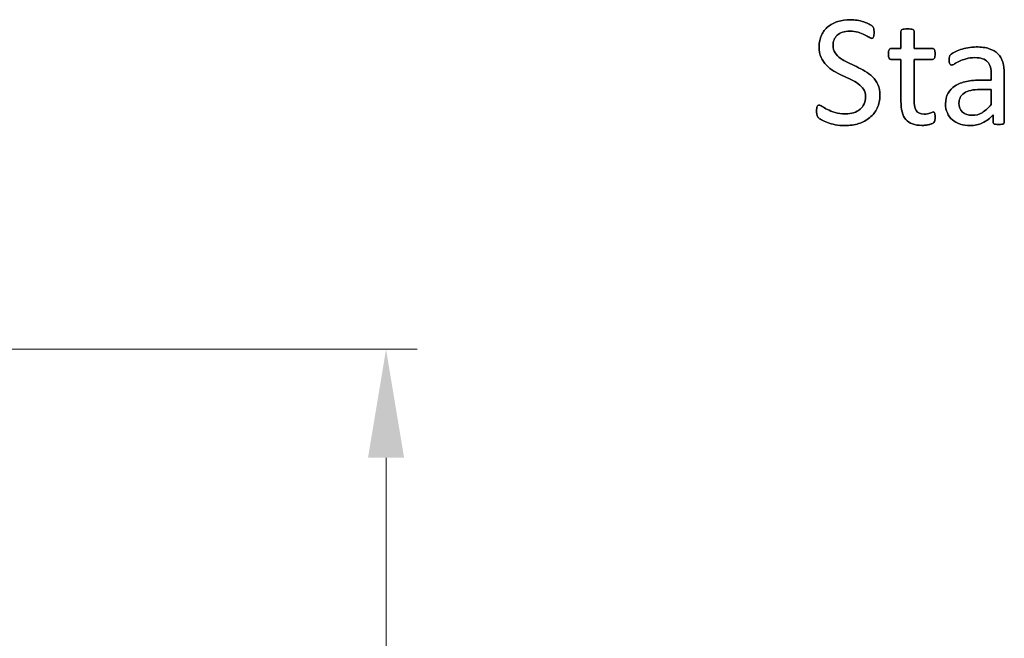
# Model space of a CAD drawing. Header units: inches. Extents: x 0 to 17820, y -10 to 12600.
# Tile 283 of 339: x 9708 to 10661, y 10869 to 11467. Entities that reach past the tile are written whole.
import ezdxf

# ---------------------------------------------------------------- set-up
doc = ezdxf.new("R2010")
doc.units = ezdxf.units.IN
doc.layers.add('1', color=7, linetype='Continuous', true_color=0xffffff)
doc.layers.add('254', color=7, linetype='Continuous', true_color=0xffffff)
doc.styles.add('latin_extended', font='simplex.shx')
doc.dimstyles.get("Standard").update_dxf_attribs({"dimtxt": 0.18, "dimasz": 0.18, "dimexe": 0.18, "dimexo": 0.0625, "dimgap": 0.09, "dimtad": 0, "dimtih": 1, "dimtoh": 1, "dimdec": 4, "dimzin": 0, "dimdsep": 46, "dimtxsty": 'Standard', "dimcen": 0.09, "dimadec": 0, "dimazin": 0, "dimtfac": 1, "dimtdec": 4, "dimtofl": 0, "dimtmove": 0, "dimatfit": 3, "dimfxl": 1, "dimtolj": 1, "dimtzin": 0, "dimarcsym": 0})

# ---------------------------------------------------------------- blocks, each defined once
blk = doc.blocks.new('_U10')
at = {"layer": '254', "color": 3, "linetype": 'Continuous', "lineweight": 13, "transparency": 16777216}
for p, q in [((9387.37, 11148.4), (10092.85, 11148.4)), ((10062.85, 11043.4), (10062.85, 7677.9)), ((9033.32, 7572.9), (10092.85, 7572.9))]:
    blk.add_line(p, q, dxfattribs=at)
at = {"layer": '254', "color": 3, "transparency": 16777216}
for points in [[(10080.35, 11043.4), (10045.35, 11043.4), (10062.85, 11148.4)], [(10045.35, 7677.9), (10080.35, 7677.9), (10062.85, 7572.9)]]:
    blk.add_solid(points, dxfattribs=at)
at = {"layer": 'Defpoints', "color": 0, "transparency": 16777216}
for p in [(9357.37, 11148.4), (9003.32, 7572.9), (10062.85, 7572.9)]:
    blk.add_point(p, dxfattribs=at)
at = {"layer": '254', "color": 2, "lineweight": 13, "transparency": 16777216, "insert": (9905.35, 9175.65), "char_height": 105, "attachment_point": 1, "rotation": 90, "style": 'latin_extended'}
blk.add_mtext('\\A1;3575', dxfattribs=at)

msp = doc.modelspace()

# ---------------------------------------------------------------- linework, layer by layer
at = {"layer": '1', "color": 2, "linetype": 'Continuous', "lineweight": 25}
for points, knots in [([(10538.206, 11381.833), (10539.92, 11385.462), (10540.785, 11389.617), (10540.785, 11398.244), (10540.122, 11401.648), (10537.536, 11407.452), (10535.794, 11409.958), (10531.524, 11414.228), (10529.1, 11416.074), (10523.676, 11419.19), (10520.906, 11420.633), (10518.079, 11421.931), (10515.28, 11423.258), (10512.511, 11424.557), (10509.77, 11425.826), (10507.058, 11427.124), (10504.634, 11428.509), (10500.397, 11431.601), (10498.662, 11433.356), (10496.136, 11437.375), (10495.459, 11439.761), (10495.459, 11444.435), (10495.805, 11446.224), (10497.143, 11449.596), (10498.142, 11451.071), (10499.47, 11452.283), (10500.797, 11453.524), (10502.499, 11454.505), (10506.596, 11456.005), (10509.02, 11456.38), (10514.761, 11456.38), (10517.444, 11456.005), (10522.202, 11454.496), (10524.253, 11453.697), (10527.75, 11451.92), (10529.216, 11451.1), (10531.639, 11449.658), (10532.534, 11449.282), (10533.457, 11449.282), (10533.774, 11449.398), (10534.063, 11449.629), (10534.323, 11449.859), (10534.553, 11450.235), (10534.698, 11450.725), (10534.871, 11451.216), (10534.986, 11451.793), (10535.044, 11452.514), (10535.13, 11453.235), (10535.159, 11454.072), (10535.159, 11455.947), (10535.13, 11456.755), (10535.102, 11457.361), (10535.044, 11457.996), (10534.957, 11458.515), (10534.871, 11458.948), (10534.755, 11459.381), (10534.64, 11459.756), (10534.467, 11460.015), (10534.323, 11460.304), (10534.005, 11460.679), (10533.024, 11461.66), (10532.014, 11462.295), (10528.934, 11463.922), (10527.167, 11464.603), (10525.205, 11465.266), (10523.215, 11465.901), (10521.137, 11466.42), (10516.664, 11467.166), (10514.444, 11467.372), (10507.923, 11467.372), (10503.913, 11466.795), (10496.469, 11464.487), (10493.267, 11462.814), (10487.914, 11458.382), (10485.794, 11455.659), (10482.741, 11449.149), (10482.014, 11445.445), (10482.014, 11437.251), (10482.649, 11433.76), (10483.976, 11430.875), (10485.275, 11427.961), (10486.977, 11425.451), (10491.189, 11421.123), (10493.584, 11419.277), (10498.88, 11416.053), (10501.662, 11414.632), (10507.294, 11412.019), (10510.058, 11410.737), (10512.741, 11409.467), (10515.425, 11408.226), (10517.819, 11406.842), (10519.926, 11405.312), (10522.032, 11403.812), (10523.734, 11402.052), (10526.294, 11398.037), (10526.936, 11395.647), (10526.936, 11390.194), (10526.475, 11387.886), (10524.618, 11383.765), (10523.301, 11382.029), (10519.865, 11379.234), (10517.819, 11378.134), (10513.064, 11376.587), (10510.433, 11376.201), (10503.74, 11376.201), (10500.393, 11376.663), (10494.623, 11378.452), (10492.141, 11379.404), (10490.093, 11380.442), (10488.044, 11381.452), (10486.342, 11382.404), (10485.044, 11383.299), (10483.745, 11384.164), (10482.736, 11384.597), (10481.582, 11384.597), (10481.235, 11384.51), (10480.918, 11384.337), (10480.63, 11384.135), (10480.37, 11383.818), (10479.966, 11382.895), (10479.793, 11382.289), (10479.706, 11381.568), (10479.591, 11380.817), (10479.533, 11379.865), (10479.533, 11377.153), (10479.677, 11375.884), (10480.254, 11373.98), (10480.687, 11373.201), (10481.869, 11371.959), (10482.909, 11371.239), (10484.438, 11370.373), (10485.938, 11369.479), (10487.814, 11368.642), (10492.292, 11367.014), (10494.825, 11366.305), (10500.513, 11365.202), (10503.595, 11364.891), (10511.703, 11364.891), (10516.146, 11365.526), (10524.389, 11368.12), (10528.004, 11370.027), (10534.104, 11375.091), (10536.486, 11378.192), (10538.206, 11381.833)], [0, 0, 0, 0, 0.0277336, 0.0277336, 0.0511873, 0.0511873, 0.0744475, 0.0744475, 0.0977076, 0.0977076, 0.1209677, 0.1209677, 0.1209677, 0.1427042, 0.1427042, 0.1427042, 0.1626695, 0.1626695, 0.1823303, 0.1823303, 0.2017901, 0.2017901, 0.2151688, 0.2151688, 0.228747, 0.228747, 0.228747, 0.2430909, 0.2430909, 0.2574349, 0.2574349, 0.2728247, 0.2728247, 0.2883852, 0.2883852, 0.3037433, 0.3037433, 0.3191015, 0.3191015, 0.3296096, 0.3296096, 0.3296096, 0.3328236, 0.3328236, 0.3328236, 0.3374015, 0.3374015, 0.3374015, 0.3436287, 0.3436287, 0.3500505, 0.3500505, 0.3500505, 0.3540758, 0.3540758, 0.3540758, 0.3569515, 0.3569515, 0.3569515, 0.3607187, 0.3607187, 0.3644859, 0.3644859, 0.3683087, 0.3683087, 0.3683087, 0.3839634, 0.3839634, 0.3994228, 0.3994228, 0.4299349, 0.4299349, 0.4604469, 0.4604469, 0.4907984, 0.4907984, 0.5210474, 0.5210474, 0.5504562, 0.5504562, 0.5504562, 0.5732602, 0.5732602, 0.5960641, 0.5960641, 0.6187587, 0.6187587, 0.6417354, 0.6417354, 0.6417354, 0.662354, 0.662354, 0.662354, 0.6805865, 0.6805865, 0.6991267, 0.6991267, 0.7163427, 0.7163427, 0.7337604, 0.7337604, 0.7515003, 0.7515003, 0.7689845, 0.7689845, 0.7920637, 0.7920637, 0.8151429, 0.8151429, 0.8151429, 0.8295323, 0.8295323, 0.8295323, 0.8378001, 0.8378001, 0.8427608, 0.8427608, 0.8427608, 0.845868, 0.845868, 0.8489752, 0.8489752, 0.8489752, 0.856008, 0.856008, 0.8659259, 0.8659259, 0.8758438, 0.8758438, 0.8862453, 0.8862453, 0.8862453, 0.9015875, 0.9015875, 0.9171701, 0.9171701, 0.9329362, 0.9329362, 0.955362, 0.955362, 0.9777434, 0.9777434, 1, 1, 1, 1]), ([(10593.93, 11369.825), (10594.132, 11370.69), (10594.248, 11371.873), (10594.248, 11374.297), (10594.19, 11375.047), (10594.103, 11375.682), (10593.988, 11376.288), (10593.872, 11376.778), (10593.757, 11377.124), (10593.613, 11377.499), (10593.44, 11377.73), (10593.209, 11377.874), (10592.978, 11377.99), (10592.718, 11378.048), (10592.055, 11378.048), (10591.593, 11377.932), (10591.103, 11377.701), (10590.583, 11377.471), (10589.949, 11377.24), (10589.256, 11376.98), (10588.535, 11376.72), (10587.698, 11376.49), (10585.852, 11376.028), (10584.813, 11375.913), (10579.995, 11375.913), (10577.456, 11377.124), (10574.616, 11381.993), (10573.936, 11385.607), (10573.936, 11403.235), (10573.936, 11416.103), (10573.936, 11428.971), (10579.86, 11428.971), (10585.784, 11428.971), (10592.488, 11428.971), (10593.093, 11429.404), (10594.017, 11431.019), (10594.248, 11432.375), (10594.248, 11435.203), (10594.19, 11436.011), (10594.103, 11436.674), (10593.988, 11437.338), (10593.815, 11437.886), (10593.584, 11438.319), (10593.353, 11438.78), (10593.093, 11439.069), (10592.776, 11439.242), (10592.488, 11439.444), (10592.112, 11439.531), (10585.784, 11439.531), (10579.86, 11439.531), (10573.936, 11439.531), (10573.936, 11445.012), (10573.936, 11450.494), (10573.936, 11456.351), (10573.821, 11456.668), (10573.417, 11457.303), (10573.099, 11457.563), (10572.176, 11458.025), (10571.512, 11458.198), (10570.705, 11458.284), (10569.897, 11458.4), (10568.829, 11458.457), (10566.319, 11458.457), (10565.28, 11458.4), (10564.473, 11458.284), (10563.665, 11458.198), (10563.001, 11458.025), (10562.02, 11457.563), (10561.703, 11457.303), (10561.501, 11456.986), (10561.328, 11456.668), (10561.241, 11456.351), (10561.241, 11450.494), (10561.241, 11445.012), (10561.241, 11439.531), (10558.039, 11439.531), (10554.836, 11439.531), (10551.201, 11439.531), (10550.855, 11439.444), (10550.508, 11439.242), (10550.162, 11439.069), (10549.902, 11438.78), (10549.7, 11438.319), (10549.499, 11437.886), (10549.325, 11437.338), (10549.21, 11436.674), (10549.066, 11436.011), (10549.008, 11435.203), (10549.008, 11432.375), (10549.239, 11431.019), (10550.162, 11429.404), (10550.768, 11428.971), (10554.778, 11428.971), (10558.01, 11428.971), (10561.241, 11428.971), (10561.241, 11415.487), (10561.241, 11402.004), (10561.241, 11384.51), (10561.616, 11381.048), (10562.366, 11378.105), (10563.088, 11375.134), (10564.299, 11372.71), (10567.574, 11368.861), (10569.666, 11367.43), (10574.801, 11365.526), (10577.889, 11365.064), (10582.649, 11365.064), (10583.832, 11365.122), (10585.015, 11365.295), (10586.198, 11365.439), (10587.323, 11365.641), (10589.4, 11366.103), (10590.353, 11366.392), (10591.16, 11366.738), (10591.997, 11367.113), (10592.603, 11367.488), (10593.007, 11367.892), (10593.44, 11368.296), (10593.728, 11368.959), (10593.93, 11369.825)], [0, 0, 0, 0, 0.0169336, 0.0169336, 0.0273543, 0.0273543, 0.0273543, 0.0342551, 0.0342551, 0.0342551, 0.0386532, 0.0386532, 0.0386532, 0.0421312, 0.0421312, 0.0486524, 0.0486524, 0.0486524, 0.0578371, 0.0578371, 0.0578371, 0.0698121, 0.0698121, 0.0817871, 0.0817871, 0.1185882, 0.1185882, 0.1557168, 0.1557168, 0.2560764, 0.2560764, 0.2560764, 0.3153147, 0.3153147, 0.3231042, 0.3231042, 0.3308936, 0.3308936, 0.3350317, 0.3350317, 0.3350317, 0.3406368, 0.3406368, 0.3406368, 0.3446716, 0.3446716, 0.3446716, 0.3483066, 0.3483066, 0.4016209, 0.4016209, 0.4016209, 0.454298, 0.454298, 0.4579023, 0.4579023, 0.4615065, 0.4615065, 0.4651107, 0.4651107, 0.4651107, 0.4751388, 0.4751388, 0.484939, 0.484939, 0.484939, 0.4914006, 0.4914006, 0.4978622, 0.4978622, 0.4978622, 0.5012317, 0.5012317, 0.550479, 0.550479, 0.550479, 0.5810003, 0.5810003, 0.5851248, 0.5851248, 0.5851248, 0.5891096, 0.5891096, 0.5891096, 0.5945805, 0.5945805, 0.5945805, 0.6024171, 0.6024171, 0.6171684, 0.6171684, 0.6319196, 0.6319196, 0.69311, 0.69311, 0.69311, 0.82944, 0.82944, 0.8699889, 0.8699889, 0.8699889, 0.8978939, 0.8978939, 0.9255581, 0.9255581, 0.9532222, 0.9532222, 0.9623692, 0.9623692, 0.9623692, 0.9738223, 0.9738223, 0.9852753, 0.9852753, 0.9852753, 0.9926659, 0.9926659, 0.9926659, 1, 1, 1, 1]), ([(10660.63, 11366.831), (10661.039, 11367.142), (10661.241, 11367.603), (10661.241, 11383.779), (10661.241, 11399.35), (10661.241, 11419.219), (10660.751, 11422.97), (10658.789, 11429.432), (10657.231, 11432.145), (10655.096, 11434.337), (10652.932, 11436.501), (10650.104, 11438.175), (10643.122, 11440.425), (10638.91, 11440.973), (10631.264, 11440.973), (10628.61, 11440.742), (10623.389, 11439.756), (10620.964, 11439.156), (10616.579, 11437.655), (10614.617, 11436.847), (10611.235, 11435.07), (10610.029, 11434.28), (10609.337, 11433.587), (10608.645, 11432.924), (10608.212, 11432.231), (10607.866, 11430.731), (10607.779, 11429.721), (10607.779, 11427.673), (10607.808, 11426.98), (10608.034, 11425.681), (10608.183, 11425.162), (10608.645, 11424.355), (10608.933, 11424.037), (10609.222, 11423.835), (10609.539, 11423.633), (10609.885, 11423.518), (10610.924, 11423.518), (10611.847, 11423.893), (10614.386, 11425.393), (10615.944, 11426.201), (10619.695, 11427.99), (10621.859, 11428.827), (10626.855, 11430.279), (10629.649, 11430.673), (10635.707, 11430.673), (10638.16, 11430.327), (10642.167, 11428.933), (10643.786, 11427.932), (10646.297, 11425.192), (10647.219, 11423.489), (10647.767, 11421.441), (10648.344, 11419.392), (10648.633, 11417.026), (10648.633, 11412.573), (10648.633, 11410.775), (10648.633, 11408.977), (10645.45, 11408.977), (10642.266, 11408.977), (10633.688, 11408.977), (10628.841, 11408.515), (10620.243, 11406.611), (10616.579, 11405.197), (10610.635, 11401.389), (10608.356, 11398.994), (10605.17, 11393.259), (10604.374, 11389.877), (10604.374, 11382.635), (10604.951, 11379.663), (10607.27, 11374.446), (10608.875, 11372.22), (10613.03, 11368.642), (10615.54, 11367.257), (10618.512, 11366.334), (10621.455, 11365.382), (10624.744, 11364.891), (10632.534, 11364.891), (10636.486, 11365.786), (10643.895, 11369.404), (10647.277, 11371.902), (10650.306, 11375.134), (10650.306, 11372.825), (10650.306, 11370.517), (10650.306, 11367.603), (10650.479, 11367.142), (10650.855, 11366.824), (10651.201, 11366.507), (10651.778, 11366.276), (10653.366, 11365.993), (10654.432, 11365.901), (10657.173, 11365.901), (10658.212, 11365.988), (10659.654, 11366.276), (10660.202, 11366.507), (10660.63, 11366.831)], [0, 0, 0, 0, 0.0062907, 0.0062907, 0.1679526, 0.1679526, 0.2125868, 0.2125868, 0.257221, 0.257221, 0.257221, 0.2941122, 0.2941122, 0.3310034, 0.3310034, 0.3506219, 0.3506219, 0.3704508, 0.3704508, 0.3902798, 0.3902798, 0.4098458, 0.4098458, 0.4098458, 0.4185611, 0.4185611, 0.4272765, 0.4272765, 0.4326245, 0.4326245, 0.437747, 0.437747, 0.4428695, 0.4428695, 0.4428695, 0.4468565, 0.4468565, 0.4524383, 0.4524383, 0.4580201, 0.4580201, 0.463602, 0.463602, 0.4692612, 0.4692612, 0.474606, 0.474606, 0.48002, 0.48002, 0.4853165, 0.4853165, 0.4853165, 0.5053782, 0.5053782, 0.5189706, 0.5189706, 0.5189706, 0.5457097, 0.5457097, 0.5910288, 0.5910288, 0.6363479, 0.6363479, 0.681667, 0.681667, 0.7273363, 0.7273363, 0.766578, 0.766578, 0.8061842, 0.8061842, 0.8457904, 0.8457904, 0.8457904, 0.877393, 0.877393, 0.9135102, 0.9135102, 0.9492912, 0.9492912, 0.9492912, 0.9709919, 0.9709919, 0.9766884, 0.9766884, 0.9766884, 0.9826091, 0.9826091, 0.988325, 0.988325, 0.9941625, 0.9941625, 1, 1, 1, 1]), ([(10637.785, 11399.831), (10641.401, 11399.831), (10645.017, 11399.831), (10648.633, 11399.831), (10648.633, 11394.935), (10648.633, 11390.04), (10648.633, 11385.145), (10645.488, 11381.654), (10642.516, 11379.057), (10636.816, 11375.66), (10633.717, 11374.816), (10626.273, 11374.816), (10623.099, 11375.884), (10618.541, 11380.154), (10617.387, 11383.01), (10617.387, 11388.694), (10617.79, 11390.569), (10618.569, 11392.185), (10619.377, 11393.772), (10620.618, 11395.157), (10624.003, 11397.451), (10626.129, 11398.359), (10628.696, 11398.936), (10631.264, 11399.542), (10634.294, 11399.831), (10637.785, 11399.831)], [0, 0, 0, 0, 0.0969812, 0.0969812, 0.0969812, 0.228267, 0.228267, 0.228267, 0.334882, 0.334882, 0.4410263, 0.4410263, 0.5730145, 0.5730145, 0.7050027, 0.7050027, 0.7827055, 0.7827055, 0.7827055, 0.8432978, 0.8432978, 0.9031884, 0.9031884, 0.9031884, 1, 1, 1, 1])]:
    msp.add_open_spline(points, degree=3, knots=knots, dxfattribs=at)
at = {"layer": '254', "color": 2, "linetype": 'Continuous', "lineweight": 25}
for points, knots in [([(10525.205, 11465.266), (10523.215, 11465.901), (10521.137, 11466.42), (10516.664, 11467.166), (10514.444, 11467.372), (10507.923, 11467.372), (10503.913, 11466.795), (10496.469, 11464.487), (10493.267, 11462.814), (10487.914, 11458.382), (10485.794, 11455.659), (10482.741, 11449.149), (10482.014, 11445.445), (10482.014, 11437.251), (10482.649, 11433.76), (10483.976, 11430.875)], [0, 0, 0, 0, 0.085945, 0.085945, 0.1708182, 0.1708182, 0.338331, 0.338331, 0.5058438, 0.5058438, 0.6724752, 0.6724752, 0.8385441, 0.8385441, 1, 1, 1, 1]), ([(10534.467, 11460.015), (10534.323, 11460.304), (10534.005, 11460.679), (10533.024, 11461.66), (10532.014, 11462.295), (10528.934, 11463.922), (10527.167, 11464.603), (10525.205, 11465.266)], [0, 0, 0, 0, 0.3316991, 0.3316991, 0.6633981, 0.6633981, 1, 1, 1, 1]), ([(10499.47, 11452.283), (10500.797, 11453.524), (10502.499, 11454.505), (10506.596, 11456.005), (10509.02, 11456.38), (10514.761, 11456.38), (10517.444, 11456.005), (10522.202, 11454.496), (10524.253, 11453.697), (10527.75, 11451.92), (10529.216, 11451.1), (10531.639, 11449.658), (10532.534, 11449.282), (10533.457, 11449.282), (10533.774, 11449.398), (10534.063, 11449.629)], [0, 0, 0, 0, 0.1422127, 0.1422127, 0.2844254, 0.2844254, 0.4370078, 0.4370078, 0.5912819, 0.5912819, 0.7435494, 0.7435494, 0.8958169, 0.8958169, 1, 1, 1, 1]), ([(10535.044, 11452.514), (10535.13, 11453.235), (10535.159, 11454.072), (10535.159, 11455.947), (10535.13, 11456.755), (10535.102, 11457.361)], [0, 0, 0, 0, 0.4923077, 0.4923077, 1, 1, 1, 1]), ([(10561.501, 11456.986), (10561.328, 11456.668), (10561.241, 11456.351), (10561.241, 11450.494), (10561.241, 11445.012), (10561.241, 11439.531)], [0, 0, 0, 0, 0.0640394, 0.0640394, 1, 1, 1, 1]), ([(10564.473, 11458.284), (10563.665, 11458.198), (10563.001, 11458.025), (10562.02, 11457.563), (10561.703, 11457.303), (10561.501, 11456.986)], [0, 0, 0, 0, 0.5, 0.5, 1, 1, 1, 1]), ([(10570.705, 11458.284), (10569.897, 11458.4), (10568.829, 11458.457), (10566.319, 11458.457), (10565.28, 11458.4), (10564.473, 11458.284)], [0, 0, 0, 0, 0.5057471, 0.5057471, 1, 1, 1, 1]), ([(10573.936, 11439.531), (10573.936, 11445.012), (10573.936, 11450.494), (10573.936, 11456.351), (10573.821, 11456.668), (10573.417, 11457.303), (10573.099, 11457.563), (10572.176, 11458.025), (10571.512, 11458.198), (10570.705, 11458.284)], [0, 0, 0, 0, 0.8296943, 0.8296943, 0.8864629, 0.8864629, 0.9432314, 0.9432314, 1, 1, 1, 1]), ([(10509.77, 11425.826), (10507.058, 11427.124), (10504.634, 11428.509), (10500.397, 11431.601), (10498.662, 11433.356), (10496.136, 11437.375), (10495.459, 11439.761), (10495.459, 11444.435), (10495.805, 11446.224), (10497.143, 11449.596), (10498.142, 11451.071), (10499.47, 11452.283)], [0, 0, 0, 0, 0.2320386, 0.2320386, 0.4605387, 0.4605387, 0.6867038, 0.6867038, 0.8421923, 0.8421923, 1, 1, 1, 1]), ([(10549.21, 11436.674), (10549.066, 11436.011), (10549.008, 11435.203), (10549.008, 11432.375), (10549.239, 11431.019), (10550.162, 11429.404), (10550.768, 11428.971), (10554.778, 11428.971), (10558.01, 11428.971), (10561.241, 11428.971)], [0, 0, 0, 0, 0.0795356, 0.0795356, 0.2292497, 0.2292497, 0.3789638, 0.3789638, 1, 1, 1, 1]), ([(10561.241, 11439.531), (10558.039, 11439.531), (10554.836, 11439.531), (10551.201, 11439.531), (10550.855, 11439.444), (10550.508, 11439.242)], [0, 0, 0, 0, 0.8809524, 0.8809524, 1, 1, 1, 1]), ([(10592.776, 11439.242), (10592.488, 11439.444), (10592.112, 11439.531), (10585.784, 11439.531), (10579.86, 11439.531), (10573.936, 11439.531)], [0, 0, 0, 0, 0.0638298, 0.0638298, 1, 1, 1, 1]), ([(10573.936, 11428.971), (10579.86, 11428.971), (10585.784, 11428.971), (10592.488, 11428.971), (10593.093, 11429.404), (10594.017, 11431.019), (10594.248, 11432.375), (10594.248, 11435.203), (10594.19, 11436.011), (10594.103, 11436.674)], [0, 0, 0, 0, 0.7502759, 0.7502759, 0.8489324, 0.8489324, 0.9475888, 0.9475888, 1, 1, 1, 1]), ([(10655.096, 11434.337), (10652.932, 11436.501), (10650.104, 11438.175), (10643.122, 11440.425), (10638.91, 11440.973), (10631.264, 11440.973), (10628.61, 11440.742), (10623.389, 11439.756), (10620.964, 11439.156), (10616.579, 11437.655), (10614.617, 11436.847), (10611.235, 11435.07), (10610.029, 11434.28), (10609.337, 11433.587)], [0, 0, 0, 0, 0.2417117, 0.2417117, 0.4834233, 0.4834233, 0.6119636, 0.6119636, 0.7418832, 0.7418832, 0.8718028, 0.8718028, 1, 1, 1, 1]), ([(10483.976, 11430.875), (10485.275, 11427.961), (10486.977, 11425.451), (10491.189, 11421.123), (10493.584, 11419.277), (10498.88, 11416.053), (10501.662, 11414.632), (10507.294, 11412.019), (10510.058, 11410.737), (10512.741, 11409.467)], [0, 0, 0, 0, 0.2498265, 0.2498265, 0.499653, 0.499653, 0.7482814, 0.7482814, 1, 1, 1, 1]), ([(10561.241, 11428.971), (10561.241, 11415.487), (10561.241, 11402.004), (10561.241, 11384.51), (10561.616, 11381.048), (10562.366, 11378.105)], [0, 0, 0, 0, 0.7707532, 0.7707532, 1, 1, 1, 1]), ([(10589.256, 11376.98), (10588.535, 11376.72), (10587.698, 11376.49), (10585.852, 11376.028), (10584.813, 11375.913), (10579.995, 11375.913), (10577.456, 11377.124), (10574.616, 11381.993), (10573.936, 11385.607), (10573.936, 11403.235), (10573.936, 11416.103), (10573.936, 11428.971)], [0, 0, 0, 0, 0.0604067, 0.0604067, 0.1208135, 0.1208135, 0.3064536, 0.3064536, 0.4937452, 0.4937452, 1, 1, 1, 1]), ([(10609.337, 11433.587), (10608.645, 11432.924), (10608.212, 11432.231), (10607.866, 11430.731), (10607.779, 11429.721), (10607.779, 11427.673), (10607.808, 11426.98), (10608.034, 11425.681), (10608.183, 11425.162), (10608.645, 11424.355), (10608.933, 11424.037), (10609.222, 11423.835)], [0, 0, 0, 0, 0.2639114, 0.2639114, 0.5278228, 0.5278228, 0.6897684, 0.6897684, 0.8448842, 0.8448842, 1, 1, 1, 1]), ([(10609.222, 11423.835), (10609.539, 11423.633), (10609.885, 11423.518), (10610.924, 11423.518), (10611.847, 11423.893), (10614.386, 11425.393), (10615.944, 11426.201), (10619.695, 11427.99), (10621.859, 11428.827), (10626.855, 11430.279), (10629.649, 11430.673), (10635.707, 11430.673), (10638.16, 11430.327), (10642.167, 11428.933), (10643.786, 11427.932), (10646.297, 11425.192), (10647.219, 11423.489), (10647.767, 11421.441)], [0, 0, 0, 0, 0.0939292, 0.0939292, 0.2254301, 0.2254301, 0.3569311, 0.3569311, 0.488432, 0.488432, 0.6217564, 0.6217564, 0.747674, 0.747674, 0.8752207, 0.8752207, 1, 1, 1, 1]), ([(10660.635, 11366.824), (10661.039, 11367.142), (10661.241, 11367.603), (10661.241, 11383.779), (10661.241, 11399.35), (10661.241, 11419.219), (10660.751, 11422.97), (10658.789, 11429.432), (10657.231, 11432.145), (10655.096, 11434.337)], [0, 0, 0, 0, 0.0244565, 0.0244565, 0.6529503, 0.6529503, 0.8264752, 0.8264752, 1, 1, 1, 1]), ([(10538.218, 11381.827), (10539.92, 11385.462), (10540.785, 11389.617), (10540.785, 11398.244), (10540.122, 11401.648), (10537.536, 11407.452), (10535.794, 11409.958), (10531.524, 11414.228), (10529.1, 11416.074), (10523.676, 11419.19), (10520.906, 11420.633), (10518.079, 11421.931)], [0, 0, 0, 0, 0.2292645, 0.2292645, 0.4231486, 0.4231486, 0.6154324, 0.6154324, 0.8077162, 0.8077162, 1, 1, 1, 1]), ([(10647.767, 11421.441), (10648.344, 11419.392), (10648.633, 11417.026), (10648.633, 11412.573), (10648.633, 11410.775), (10648.633, 11408.977)], [0, 0, 0, 0, 0.5961123, 0.5961123, 1, 1, 1, 1]), ([(10648.633, 11408.977), (10645.45, 11408.977), (10642.266, 11408.977), (10633.688, 11408.977), (10628.841, 11408.515), (10620.243, 11406.611), (10616.579, 11405.197), (10610.635, 11401.389), (10608.356, 11398.994), (10605.17, 11393.259), (10604.374, 11389.877), (10604.374, 11382.635), (10604.951, 11379.663), (10607.27, 11374.446), (10608.875, 11372.22), (10613.03, 11368.642), (10615.54, 11367.257), (10618.512, 11366.334)], [0, 0, 0, 0, 0.0818159, 0.0818159, 0.2204828, 0.2204828, 0.3591497, 0.3591497, 0.4978166, 0.4978166, 0.6375551, 0.6375551, 0.7576267, 0.7576267, 0.8788133, 0.8788133, 1, 1, 1, 1]), ([(10519.926, 11405.312), (10522.032, 11403.812), (10523.734, 11402.052), (10526.294, 11398.037), (10526.936, 11395.647), (10526.936, 11390.194), (10526.475, 11387.886), (10524.618, 11383.765), (10523.301, 11382.029), (10519.865, 11379.234), (10517.819, 11378.134), (10513.064, 11376.587), (10510.433, 11376.201), (10503.74, 11376.201), (10500.393, 11376.663), (10494.623, 11378.452), (10492.141, 11379.404), (10490.093, 11380.442)], [0, 0, 0, 0, 0.1193312, 0.1193312, 0.2406766, 0.2406766, 0.3533546, 0.3533546, 0.4673531, 0.4673531, 0.5834604, 0.5834604, 0.6978944, 0.6978944, 0.8489472, 0.8489472, 1, 1, 1, 1]), ([(10618.569, 11392.185), (10619.377, 11393.772), (10620.618, 11395.157), (10624.003, 11397.451), (10626.129, 11398.359), (10628.696, 11398.936)], [0, 0, 0, 0, 0.502912, 0.502912, 1, 1, 1, 1]), ([(10648.633, 11385.145), (10645.488, 11381.654), (10642.516, 11379.057), (10636.816, 11375.66), (10633.717, 11374.816), (10626.273, 11374.816), (10623.099, 11375.884), (10618.541, 11380.154), (10617.387, 11383.01), (10617.387, 11388.694), (10617.79, 11390.569), (10618.569, 11392.185)], [0, 0, 0, 0, 0.1922936, 0.1922936, 0.3837384, 0.3837384, 0.6217958, 0.6217958, 0.8598533, 0.8598533, 1, 1, 1, 1]), ([(10479.706, 11381.568), (10479.591, 11380.817), (10479.533, 11379.865), (10479.533, 11377.153), (10479.677, 11375.884), (10480.254, 11373.98), (10480.687, 11373.201), (10481.869, 11371.959), (10482.909, 11371.239), (10484.438, 11370.373)], [0, 0, 0, 0, 0.1886963, 0.1886963, 0.4548064, 0.4548064, 0.7209165, 0.7209165, 1, 1, 1, 1]), ([(10480.918, 11384.337), (10480.63, 11384.135), (10480.37, 11383.818), (10479.966, 11382.895), (10479.793, 11382.289), (10479.706, 11381.568)], [0, 0, 0, 0, 0.5, 0.5, 1, 1, 1, 1]), ([(10485.044, 11383.299), (10483.745, 11384.164), (10482.736, 11384.597), (10481.582, 11384.597), (10481.235, 11384.51), (10480.918, 11384.337)], [0, 0, 0, 0, 0.625, 0.625, 1, 1, 1, 1]), ([(10484.438, 11370.373), (10485.938, 11369.479), (10487.814, 11368.642), (10492.292, 11367.014), (10494.825, 11366.305), (10500.513, 11365.202), (10503.595, 11364.891), (10511.703, 11364.891), (10516.146, 11365.526), (10524.389, 11368.12), (10528.004, 11370.027), (10534.104, 11375.091), (10536.486, 11378.192), (10538.218, 11381.827)], [0, 0, 0, 0, 0.1348711, 0.1348711, 0.2718553, 0.2718553, 0.4104521, 0.4104521, 0.6075941, 0.6075941, 0.8043454, 0.8043454, 1, 1, 1, 1]), ([(10562.366, 11378.105), (10563.088, 11375.134), (10564.299, 11372.71), (10567.574, 11368.861), (10569.666, 11367.43), (10574.801, 11365.526), (10577.889, 11365.064), (10582.649, 11365.064), (10583.832, 11365.122), (10585.015, 11365.295)], [0, 0, 0, 0, 0.3020665, 0.3020665, 0.6015259, 0.6015259, 0.9009852, 0.9009852, 1, 1, 1, 1]), ([(10593.209, 11377.874), (10592.978, 11377.99), (10592.718, 11378.048), (10592.055, 11378.048), (10591.593, 11377.932), (10591.103, 11377.701)], [0, 0, 0, 0, 0.3478261, 0.3478261, 1, 1, 1, 1]), ([(10593.93, 11369.825), (10594.132, 11370.69), (10594.248, 11371.873), (10594.248, 11374.297), (10594.19, 11375.047), (10594.103, 11375.682)], [0, 0, 0, 0, 0.6190476, 0.6190476, 1, 1, 1, 1]), ([(10618.512, 11366.334), (10621.455, 11365.382), (10624.744, 11364.891), (10632.534, 11364.891), (10636.486, 11365.786), (10643.895, 11369.404), (10647.277, 11371.902), (10650.306, 11375.134)], [0, 0, 0, 0, 0.3053367, 0.3053367, 0.6542928, 0.6542928, 1, 1, 1, 1]), ([(10650.306, 11375.134), (10650.306, 11372.825), (10650.306, 11370.517), (10650.306, 11367.603), (10650.479, 11367.142), (10650.855, 11366.824)], [0, 0, 0, 0, 0.7920792, 0.7920792, 1, 1, 1, 1]), ([(10585.015, 11365.295), (10586.198, 11365.439), (10587.323, 11365.641), (10589.4, 11366.103), (10590.353, 11366.392), (10591.16, 11366.738)], [0, 0, 0, 0, 0.5, 0.5, 1, 1, 1, 1]), ([(10650.855, 11366.824), (10651.201, 11366.507), (10651.778, 11366.276), (10653.366, 11365.993), (10654.432, 11365.901), (10657.173, 11365.901), (10658.212, 11365.988), (10659.654, 11366.276), (10660.202, 11366.507), (10660.635, 11366.824)], [0, 0, 0, 0, 0.2539806, 0.2539806, 0.4991758, 0.4991758, 0.7495879, 0.7495879, 1, 1, 1, 1])]:
    msp.add_open_spline(points, degree=3, knots=knots, dxfattribs=at)
for points in [[(10534.871, 11458.948), (10534.755, 11459.381), (10534.64, 11459.756), (10534.467, 11460.015)], [(10535.102, 11457.361), (10535.044, 11457.996), (10534.957, 11458.515), (10534.871, 11458.948)], [(10534.063, 11449.629), (10534.323, 11449.859), (10534.553, 11450.235), (10534.698, 11450.725)], [(10534.698, 11450.725), (10534.871, 11451.216), (10534.986, 11451.793), (10535.044, 11452.514)], [(10549.7, 11438.319), (10549.499, 11437.886), (10549.325, 11437.338), (10549.21, 11436.674)], [(10550.508, 11439.242), (10550.162, 11439.069), (10549.902, 11438.78), (10549.7, 11438.319)], [(10593.584, 11438.319), (10593.353, 11438.78), (10593.093, 11439.069), (10592.776, 11439.242)], [(10594.103, 11436.674), (10593.988, 11437.338), (10593.815, 11437.886), (10593.584, 11438.319)], [(10518.079, 11421.931), (10515.28, 11423.258), (10512.511, 11424.557), (10509.77, 11425.826)], [(10512.741, 11409.467), (10515.425, 11408.226), (10517.819, 11406.842), (10519.926, 11405.312)], [(10628.696, 11398.936), (10631.264, 11399.542), (10634.294, 11399.831), (10637.785, 11399.831)], [(10637.785, 11399.831), (10641.401, 11399.831), (10645.017, 11399.831), (10648.633, 11399.831)], [(10648.633, 11399.831), (10648.633, 11394.935), (10648.633, 11390.04), (10648.633, 11385.145)], [(10490.093, 11380.442), (10488.044, 11381.452), (10486.342, 11382.404), (10485.044, 11383.299)], [(10591.103, 11377.701), (10590.583, 11377.471), (10589.949, 11377.24), (10589.256, 11376.98)], [(10593.007, 11367.892), (10593.44, 11368.296), (10593.728, 11368.959), (10593.93, 11369.825)], [(10593.757, 11377.124), (10593.613, 11377.499), (10593.44, 11377.73), (10593.209, 11377.874)], [(10594.103, 11375.682), (10593.988, 11376.288), (10593.872, 11376.778), (10593.757, 11377.124)], [(10591.16, 11366.738), (10591.997, 11367.113), (10592.603, 11367.488), (10593.007, 11367.892)]]:
    msp.add_open_spline(points, degree=3, dxfattribs=at)

# ---------------------------------------------------------------- dimensions: what is measured, and where the dimension line sits
at = {"layer": '254', "color": 2, "linetype": 'Continuous', "lineweight": 13}
dim = msp.add_linear_dim(base=(10062.850938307, 7572.901034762), p1=(9357.371598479, 11148.401034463), p2=(9003.321586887, 7572.901034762), angle=90, dimstyle='Standard', override={"dimscale": 30, "dimtxt": 3.5, "dimasz": 3.5, "dimexe": 1, "dimexo": 1, "dimgap": 1.75, "dimtad": 1, "dimtih": 0, "dimtoh": 0, "dimdec": 0, "dimlfac": 1, "dimzin": 8, "dimdsep": 46, "dimlunit": 2, "dimtxsty": 'latin_extended', "dimsah": 1, "dimse1": 0, "dimse2": 0, "dimsd1": 0, "dimsd2": 0, "dimclrd": 3, "dimclre": 3, "dimclrt": 2, "dimtol": 0, "dimtm": -0.1, "dimtfac": 0.714286, "dimtdec": 3, "dimtofl": 1, "dimtmove": 0, "dimtzin": 8, "dimlwd": 13, "dimlwe": 13}, dxfattribs=at)
dim.commit()
dim.dimension.update_dxf_attribs({"geometry": '_U10', "text_midpoint": (10062.850938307, 9360.651034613), "dimtype": 160})

doc.saveas('drawing.dxf')
